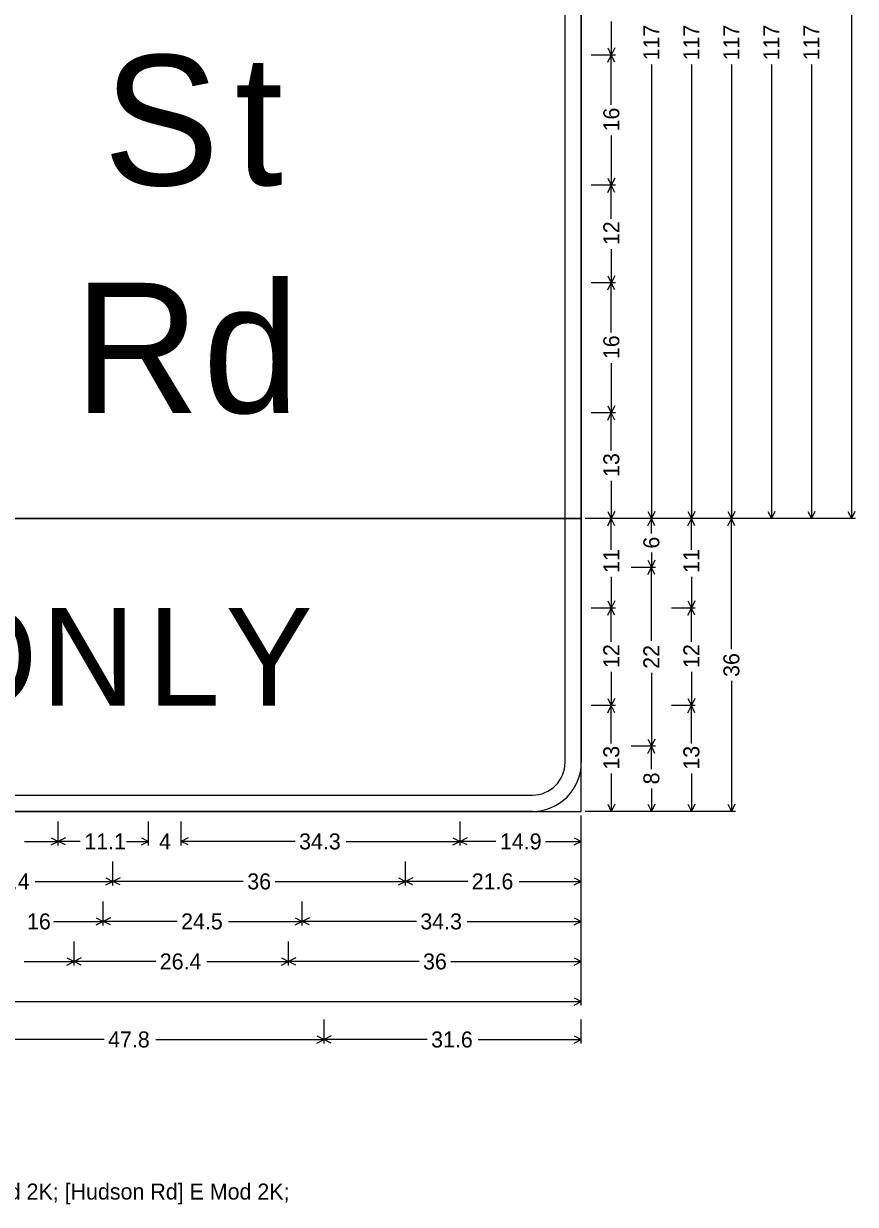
# Model space of a CAD drawing. Extents: x 667331 to 731245, y 738830 to 753817.
# Drawn here: x 730980.6 to 731164.8, y 749601.1 to 749862.5 of the extents above; entities that cross this region are included whole.
import ezdxf

# ---------------------------------------------------------------- set-up
doc = ezdxf.new("R2010")
doc.units = 0
doc.layers.add('R_SIGN', color=7, linetype='Continuous')

msp = doc.modelspace()

# ---------------------------------------------------------------- linework, layer by layer
at = {"layer": 'R_SIGN'}
for p, q in [((731163.87, 749877.76), (731163.87, 749752.91)), ((731110.72, 749862.97), (731110.72, 749855.51)), ((731109.93, 749857.09), (731110.72, 749855.51)), ((731111.51, 749857.09), (731110.72, 749855.51)), ((731111.61, 749855.51), (731106.29, 749855.51)), ((731109.93, 749853.93), (731110.72, 749855.51)), ((731110.72, 749844.48), (731110.72, 749855.51)), ((731111.51, 749853.93), (731110.72, 749855.51)), ((731119.58, 749853.45), (731119.58, 749752.91)), ((731128.44, 749853.45), (731128.44, 749752.91)), ((731137.3, 749853.45), (731137.3, 749752.91)), ((731146.15, 749853.45), (731146.15, 749752.91)), ((731155.01, 749853.45), (731155.01, 749752.91)), ((731110.72, 749837.74), (731110.72, 749826.71)), ((731109.93, 749828.29), (731110.72, 749826.71)), ((731111.51, 749828.29), (731110.72, 749826.71)), ((731111.61, 749826.71), (731106.29, 749826.71)), ((731109.93, 749825.13), (731110.72, 749826.71)), ((731110.72, 749819.25), (731110.72, 749826.71)), ((731111.51, 749825.13), (731110.72, 749826.71)), ((731110.72, 749812.57), (731110.72, 749805.11)), ((731109.93, 749806.69), (731110.72, 749805.11)), ((731111.51, 749806.69), (731110.72, 749805.11)), ((731111.61, 749805.11), (731106.29, 749805.11)), ((731109.93, 749803.53), (731110.72, 749805.11)), ((731110.72, 749794.08), (731110.72, 749805.11)), ((731111.51, 749803.53), (731110.72, 749805.11)), ((731110.72, 749787.34), (731110.72, 749776.31)), ((731109.93, 749777.89), (731110.72, 749776.31)), ((731111.51, 749777.89), (731110.72, 749776.31)), ((731111.61, 749776.31), (731106.29, 749776.31)), ((731111.61, 749776.31), (731106.29, 749776.31)), ((731109.93, 749774.73), (731110.72, 749776.31)), ((731110.72, 749767.96), (731110.72, 749776.31)), ((731111.51, 749774.73), (731110.72, 749776.31)), ((731110.72, 749761.26), (731110.72, 749752.91)), ((731109.93, 749754.49), (731110.72, 749752.91)), ((731111.51, 749754.49), (731110.72, 749752.91)), ((731118.79, 749754.49), (731119.58, 749752.91)), ((731120.37, 749754.49), (731119.58, 749752.91)), ((731127.65, 749754.49), (731128.44, 749752.91)), ((731129.23, 749754.49), (731128.44, 749752.91)), ((731136.51, 749754.49), (731137.3, 749752.91)), ((731138.09, 749754.49), (731137.3, 749752.91)), ((731145.36, 749754.49), (731146.15, 749752.91)), ((731146.95, 749754.49), (731146.15, 749752.91)), ((731154.22, 749754.49), (731155.01, 749752.91)), ((731155.8, 749754.49), (731155.01, 749752.91)), ((731163.08, 749754.49), (731163.87, 749752.91)), ((731164.66, 749754.49), (731163.87, 749752.91)), ((731164.76, 749752.91), (731104.96, 749752.91)), ((731138.18, 749752.91), (731104.96, 749752.91)), ((731111.61, 749752.91), (731106.29, 749752.91)), ((731111.61, 749752.91), (731106.29, 749752.91)), ((731109.93, 749751.33), (731110.72, 749752.91)), ((731110.72, 749746), (731110.72, 749752.91)), ((731111.51, 749751.33), (731110.72, 749752.91)), ((731120.47, 749752.91), (731115.15, 749752.91)), ((731120.47, 749752.91), (731115.15, 749752.91)), ((731118.79, 749751.33), (731119.58, 749752.91)), ((731119.58, 749749.64), (731119.58, 749752.91)), ((731120.37, 749751.33), (731119.58, 749752.91)), ((731129.32, 749752.91), (731124.01, 749752.91)), ((731129.32, 749752.91), (731124.01, 749752.91)), ((731127.65, 749751.33), (731128.44, 749752.91)), ((731128.44, 749746), (731128.44, 749752.91)), ((731129.23, 749751.33), (731128.44, 749752.91)), ((731138.18, 749752.91), (731132.87, 749752.91)), ((731136.51, 749751.33), (731137.3, 749752.91)), ((731137.3, 749724.04), (731137.3, 749752.91)), ((731138.09, 749751.33), (731137.3, 749752.91)), ((731147.04, 749752.91), (731141.73, 749752.91)), ((731155.9, 749752.91), (731150.58, 749752.91)), ((731118.79, 749743.69), (731119.58, 749742.11)), ((731119.58, 749745.38), (731119.58, 749742.11)), ((731120.37, 749743.69), (731119.58, 749742.11)), ((731120.47, 749742.11), (731115.15, 749742.11)), ((731118.79, 749740.53), (731119.58, 749742.11)), ((731119.58, 749725.84), (731119.58, 749742.11)), ((731120.37, 749740.53), (731119.58, 749742.11)), ((731110.72, 749740.02), (731110.72, 749733.11)), ((731128.44, 749740.02), (731128.44, 749733.11)), ((731111.61, 749733.11), (731106.29, 749733.11)), ((731109.93, 749734.69), (731110.72, 749733.11)), ((731109.93, 749731.53), (731110.72, 749733.11)), ((731111.51, 749734.69), (731110.72, 749733.11)), ((731110.72, 749725.65), (731110.72, 749733.11)), ((731111.51, 749731.53), (731110.72, 749733.11)), ((731129.32, 749733.11), (731124.01, 749733.11)), ((731127.65, 749734.69), (731128.44, 749733.11)), ((731127.65, 749731.53), (731128.44, 749733.11)), ((731129.23, 749734.69), (731128.44, 749733.11)), ((731128.44, 749725.65), (731128.44, 749733.11)), ((731129.23, 749731.53), (731128.44, 749733.11)), ((731110.72, 749718.97), (731110.72, 749711.51)), ((731119.58, 749718.78), (731119.58, 749702.51)), ((731128.44, 749718.97), (731128.44, 749711.51)), ((731137.3, 749716.98), (731137.3, 749688.11)), ((731109.93, 749713.09), (731110.72, 749711.51)), ((731111.51, 749713.09), (731110.72, 749711.51)), ((731127.65, 749713.09), (731128.44, 749711.51)), ((731129.23, 749713.09), (731128.44, 749711.51)), ((731111.61, 749711.51), (731106.29, 749711.51)), ((731111.61, 749711.51), (731106.29, 749711.51)), ((731109.93, 749709.93), (731110.72, 749711.51)), ((731110.72, 749703.16), (731110.72, 749711.51)), ((731111.51, 749709.93), (731110.72, 749711.51)), ((731129.32, 749711.51), (731124.01, 749711.51)), ((731129.32, 749711.51), (731124.01, 749711.51)), ((731127.65, 749709.93), (731128.44, 749711.51)), ((731128.44, 749703.16), (731128.44, 749711.51)), ((731129.23, 749709.93), (731128.44, 749711.51)), ((731120.47, 749702.51), (731115.15, 749702.51)), ((731120.47, 749702.51), (731115.15, 749702.51)), ((731118.79, 749704.09), (731119.58, 749702.51)), ((731118.79, 749700.93), (731119.58, 749702.51)), ((731120.37, 749704.09), (731119.58, 749702.51)), ((731119.58, 749697.42), (731119.58, 749702.51)), ((731120.37, 749700.93), (731119.58, 749702.51)), ((731110.72, 749696.46), (731110.72, 749688.11)), ((731128.44, 749696.46), (731128.44, 749688.11)), ((731119.58, 749693.2), (731119.58, 749688.11)), ((731109.93, 749689.69), (731110.72, 749688.11)), ((731111.51, 749689.69), (731110.72, 749688.11)), ((731118.79, 749689.69), (731119.58, 749688.11)), ((731120.37, 749689.69), (731119.58, 749688.11)), ((731127.65, 749689.69), (731128.44, 749688.11)), ((731129.23, 749689.69), (731128.44, 749688.11)), ((731136.51, 749689.69), (731137.3, 749688.11)), ((731138.09, 749689.69), (731137.3, 749688.11)), ((731104.08, 749645.15), (731104.08, 749687.22)), ((731138.18, 749688.11), (731104.96, 749688.11)), ((731111.61, 749688.11), (731106.29, 749688.11)), ((731120.47, 749688.11), (731115.15, 749688.11)), ((731129.32, 749688.11), (731124.01, 749688.11)), ((730988.28, 749680.58), (730988.28, 749685.9)), ((731008.26, 749680.58), (731008.26, 749685.9)), ((731015.46, 749680.58), (731015.46, 749685.9)), ((731077.24, 749680.58), (731077.24, 749685.9)), ((731077.24, 749680.58), (731077.24, 749685.9)), ((731104.08, 749680.58), (731104.08, 749685.9)), ((730980.82, 749681.47), (730988.28, 749681.47)), ((730986.7, 749682.26), (730988.28, 749681.47)), ((730986.7, 749680.67), (730988.28, 749681.47)), ((730989.87, 749682.26), (730988.28, 749681.47)), ((730993.15, 749681.47), (730988.28, 749681.47)), ((730989.87, 749680.67), (730988.28, 749681.47)), ((731003.4, 749681.47), (731008.26, 749681.47)), ((731006.68, 749682.26), (731008.26, 749681.47)), ((731006.68, 749680.67), (731008.26, 749681.47)), ((731017.05, 749682.26), (731015.46, 749681.47)), ((731040.71, 749681.47), (731015.46, 749681.47)), ((731017.05, 749680.67), (731015.46, 749681.47)), ((731052, 749681.47), (731077.24, 749681.47)), ((731075.66, 749682.26), (731077.24, 749681.47)), ((731075.66, 749680.67), (731077.24, 749681.47)), ((731078.82, 749682.26), (731077.24, 749681.47)), ((731085.17, 749681.47), (731077.24, 749681.47)), ((731078.82, 749680.67), (731077.24, 749681.47)), ((731096.15, 749681.47), (731104.08, 749681.47)), ((731102.49, 749682.26), (731104.08, 749681.47)), ((731102.49, 749680.67), (731104.08, 749681.47)), ((731000.36, 749671.72), (731000.36, 749677.04)), ((731065.16, 749671.72), (731065.16, 749677.04)), ((731065.16, 749671.72), (731065.16, 749677.04)), ((731104.08, 749671.72), (731104.08, 749677.04)), ((730998.78, 749673.4), (731000.36, 749672.61)), ((731001.95, 749673.4), (731000.36, 749672.61)), ((731063.58, 749673.4), (731065.16, 749672.61)), ((731066.75, 749673.4), (731065.16, 749672.61)), ((731102.49, 749673.4), (731104.08, 749672.61)), ((730983.15, 749672.61), (731000.36, 749672.61)), ((730998.78, 749671.82), (731000.36, 749672.61)), ((731029.23, 749672.61), (731000.36, 749672.61)), ((731001.95, 749671.82), (731000.36, 749672.61)), ((731036.29, 749672.61), (731065.16, 749672.61)), ((731063.58, 749671.82), (731065.16, 749672.61)), ((731078.92, 749672.61), (731065.16, 749672.61)), ((731066.75, 749671.82), (731065.16, 749672.61)), ((731090.32, 749672.61), (731104.08, 749672.61)), ((731102.49, 749671.82), (731104.08, 749672.61)), ((730998.24, 749662.86), (730998.24, 749668.18)), ((731042.3, 749662.86), (731042.3, 749668.18)), ((731042.3, 749662.86), (731042.3, 749668.18)), ((731104.08, 749662.86), (731104.08, 749668.18)), ((730987.21, 749663.75), (730998.24, 749663.75)), ((730996.65, 749664.54), (730998.24, 749663.75)), ((730996.65, 749662.96), (730998.24, 749663.75)), ((730999.82, 749664.54), (730998.24, 749663.75)), ((731014.59, 749663.75), (730998.24, 749663.75)), ((730999.82, 749662.96), (730998.24, 749663.75)), ((731025.95, 749663.75), (731042.3, 749663.75)), ((731040.72, 749664.54), (731042.3, 749663.75)), ((731040.72, 749662.96), (731042.3, 749663.75)), ((731043.89, 749664.54), (731042.3, 749663.75)), ((731067.55, 749663.75), (731042.3, 749663.75)), ((731043.89, 749662.96), (731042.3, 749663.75)), ((731078.83, 749663.75), (731104.08, 749663.75)), ((731102.49, 749664.54), (731104.08, 749663.75)), ((731102.49, 749662.96), (731104.08, 749663.75)), ((730991.76, 749654.01), (730991.76, 749659.32)), ((731039.28, 749654.01), (731039.28, 749659.32)), ((731039.28, 749654.01), (731039.28, 749659.32)), ((731104.08, 749654.01), (731104.08, 749659.32)), ((730980.73, 749654.89), (730991.76, 749654.89)), ((730990.17, 749655.68), (730991.76, 749654.89)), ((730990.17, 749654.1), (730991.76, 749654.89)), ((730993.34, 749655.68), (730991.76, 749654.89)), ((731009.86, 749654.89), (730991.76, 749654.89)), ((730993.34, 749654.1), (730991.76, 749654.89)), ((731021.18, 749654.89), (731039.28, 749654.89)), ((731037.69, 749655.68), (731039.28, 749654.89)), ((731037.69, 749654.1), (731039.28, 749654.89)), ((731040.86, 749655.68), (731039.28, 749654.89)), ((731068.15, 749654.89), (731039.28, 749654.89)), ((731040.86, 749654.1), (731039.28, 749654.89)), ((731075.21, 749654.89), (731104.08, 749654.89)), ((731102.49, 749655.68), (731104.08, 749654.89)), ((731102.49, 749654.1), (731104.08, 749654.89)), ((731102.49, 749646.83), (731104.08, 749646.03)), ((730925.43, 749646.03), (731104.08, 749646.03)), ((731102.49, 749645.24), (731104.08, 749646.03)), ((731047.13, 749636.73), (731047.13, 749642.05)), ((731047.13, 749636.73), (731047.13, 749642.05)), ((731104.08, 749636.73), (731104.08, 749642.05)), ((730998.41, 749637.62), (730961.16, 749637.62)), ((731009.87, 749637.62), (731047.13, 749637.62)), ((731045.54, 749638.41), (731047.13, 749637.62)), ((731045.54, 749636.83), (731047.13, 749637.62)), ((731048.71, 749638.41), (731047.13, 749637.62)), ((731069.94, 749637.62), (731047.13, 749637.62)), ((731048.71, 749636.83), (731047.13, 749637.62)), ((731081.26, 749637.62), (731104.08, 749637.62)), ((731102.49, 749638.41), (731104.08, 749637.62)), ((731102.49, 749636.83), (731104.08, 749637.62))]:
    msp.add_line(p, q, dxfattribs=at)
for points in [[(730736.88, 749752.91), (731104.08, 749752.91), (731104.08, 750012.11), (730736.88, 750012.11), (730736.88, 749752.91), (730736.88, 749752.91)], [(731100.48, 749752.91), (731100.48, 750001.31)], [(731104.08, 750001.31), (731104.08, 749752.91)], [(730736.88, 749688.11), (731104.08, 749688.11), (731104.08, 749752.91), (730736.88, 749752.91), (730736.88, 749688.11), (730736.88, 749688.11)], [(731100.48, 749698.91), (731100.48, 749752.91)], [(731104.08, 749752.91), (731104.08, 749698.91)], [(730747.68, 749691.71), (731093.28, 749691.71)], [(731093.28, 749688.11), (730747.68, 749688.11)]]:
    msp.add_lwpolyline(points, dxfattribs=at)
for radius in [10.8, 7.2]:
    msp.add_arc((731093.28, 749698.91), radius, 270.0001, 0.0003, dxfattribs=at)

# ---------------------------------------------------------------- texts
for s, height, p in [('117', 3.543, (731121.35, 749854.33)), ('117', 3.543, (731130.21, 749854.33)), ('117', 3.543, (731139.07, 749854.33)), ('117', 3.543, (731147.93, 749854.33)), ('117', 3.543, (731156.78, 749854.33)), ('16', 3.543, (731112.49, 749838.62)), ('12', 3.543, (731112.49, 749813.46)), ('16', 3.543, (731112.49, 749788.22)), ('13', 3.543, (731112.49, 749762.14)), ('6', 3.54, (731121.35, 749746.27)), ('11', 3.543, (731112.49, 749740.9)), ('11', 3.543, (731130.21, 749740.9)), ('12', 3.543, (731112.49, 749719.86)), ('22', 3.543, (731121.35, 749719.67)), ('12', 3.543, (731130.21, 749719.86)), ('36', 3.543, (731139.07, 749717.87)), ('13', 3.543, (731112.49, 749697.34)), ('13', 3.543, (731130.21, 749697.34)), ('8', 3.54, (731121.35, 749694.09))]:
    msp.add_text(s, height=height, rotation=90.0002, dxfattribs=at).set_placement(p)
for s, height, p in [('S', 28.8, (730998.24, 749826.71)), ('t', 28.8, (731027.33, 749826.71)), ('d', 28.8, (731020.27, 749776.31)), ('R', 28.8, (730991.76, 749776.31)), ('O', 21.6, (730961.16, 749711.51)), ('N', 21.6, (730984.49, 749711.51)), ('L', 21.6, (731008.03, 749711.51)), ('Y', 21.6, (731025.31, 749711.51)), ('11.1', 3.543, (730994.04, 749679.69)), ('4', 3.54, (731010.59, 749679.69)), ('34.3', 3.543, (731041.59, 749679.69)), ('14.9', 3.543, (731086.06, 749679.69)), ('25.4', 3.543, (730972.71, 749670.84)), ('36', 3.543, (731030.12, 749670.84)), ('21.6', 3.543, (731079.81, 749670.84)), ('16', 3.543, (730981.35, 749661.98)), ('24.5', 3.543, (731015.47, 749661.98)), ('34.3', 3.543, (731068.43, 749661.98)), ('26.4', 3.543, (731010.74, 749653.12)), ('36', 3.543, (731069.03, 749653.12)), ('47.8', 3.543, (730999.3, 749635.85)), ('31.6', 3.543, (731070.82, 749635.85)), ('[W] E Mod 2K; [EST] E Mod 2K; [E] E Mod 2K; [AST] E Mod 2K; [E] E Mod 2K; [AST] E Mod 2K; [SE 14th St] E Mod 2K; [Hudson Rd] E Mod 2K; ', 3.5433, (730736.88, 749602.18))]:
    msp.add_text(s, height=height, dxfattribs=at).set_placement(p)

doc.saveas('drawing.dxf')
